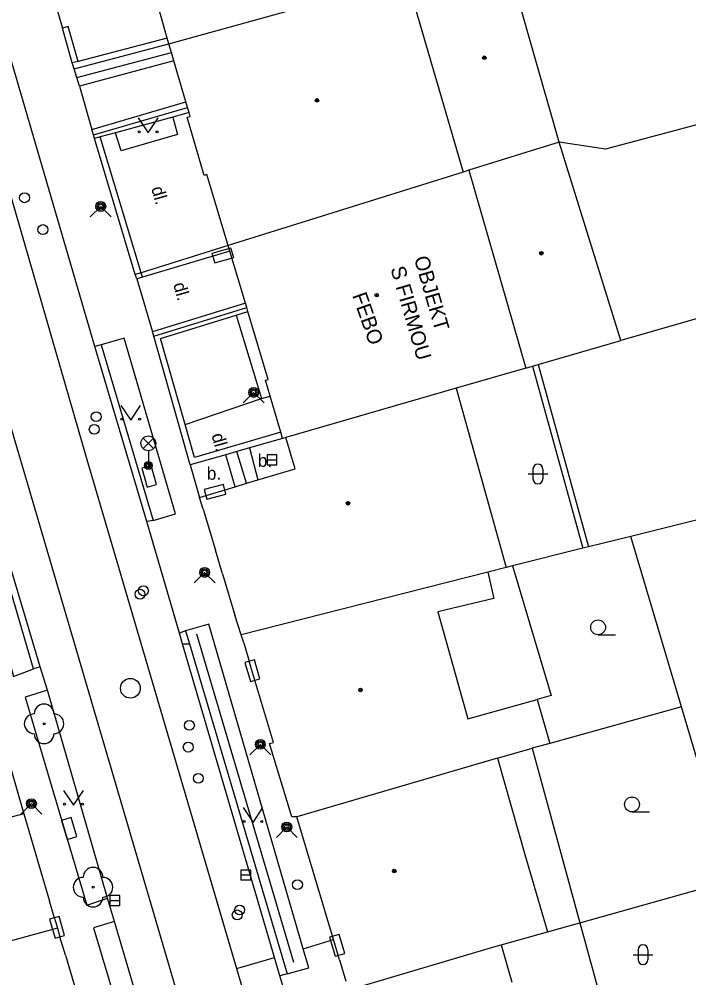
# Model space of a CAD drawing. Extents: x -596229 to -595156, y -1161237 to -1159376.
# Drawn here: x -595544.74 to -595510.84, y -1160701.49 to -1160652.98 of the extents above; entities that cross this region are included whole.
import ezdxf

# ---------------------------------------------------------------- set-up
doc = ezdxf.new("R2010")
doc.units = 0
for name, color, linetype in [('DOP - kresba z DSPS bez souradnic', 7, 'Continuous'), ('DOP - rozhrani ploch obecne', 7, 'Continuous'), ('Level 22', 7, 'Continuous'), ('Level 24', 7, 'Continuous'), ('Level 27', 7, 'Continuous'), ('Level 28', 7, 'Continuous'), ('Level 31', 7, 'Continuous'), ('Level 33', 7, 'Continuous'), ('Level 36', 7, 'Continuous'), ('Level 39', 7, 'Continuous'), ('Specificka linie pasportu komunikaci', 7, 'Continuous'), ('TM - budovy zdene_ betonove - VP', 7, 'Continuous'), ('TM - chodniky - VP', 7, 'Continuous'), ('TM - komunikace - VP', 7, 'Continuous'), ('TM - letecke snimky - pomocna linie', 7, 'Continuous'), ('TM - plot drateny_ kovovy - VP', 7, 'Continuous'), ('TM - plot zivy neuzavreny', 7, 'Continuous'), ('TM - podezdivka plotu - VP', 7, 'Continuous'), ('TM - popis objektu', 7, 'Continuous'), ('TM - popis povrchu', 7, 'Continuous'), ('TM - rozhrani ploch obecne - VP', 7, 'Continuous'), ('TM - schody - VP', 7, 'Continuous'), ('TM - vjezd na pozemek', 7, 'Continuous'), ('TM - vstup do budovy - zdene_ betonove', 7, 'Continuous'), ('TM - zed operna - VP', 7, 'Continuous')]:
    doc.layers.add(name, color=color, linetype=linetype)

msp = doc.modelspace()

# ---------------------------------------------------------------- linework, layer by layer
at = {"layer": 'DOP - kresba z DSPS bez souradnic'}
msp.add_lwpolyline([(-595518.75, -1160670.54), (-595516.2, -1160679.76)], dxfattribs=at)
at = {"layer": 'DOP - rozhrani ploch obecne'}
for points in [[(-595477.44, -1160649.5), (-595515.06, -1160659.56)], [(-595515.06, -1160659.56), (-595517.4, -1160659.2)], [(-595497.35, -1160664.38), (-595514.27, -1160669.24)], [(-595518.47, -1160670.45), (-595515.91, -1160679.69)], [(-595501.04, -1160675.99), (-595513.77, -1160679.16)], [(-595513.77, -1160679.16), (-595515.91, -1160679.69)], [(-595511.2, -1160687.78), (-595513.77, -1160679.16)], [(-595516.2, -1160679.76), (-595519.77, -1160680.65)], [(-595515.91, -1160679.69), (-595516.2, -1160679.76)], [(-595519.77, -1160680.65), (-595520.08, -1160680.73)], [(-595519.77, -1160680.65), (-595517.81, -1160687.21)], [(-595517.81, -1160687.21), (-595518.52, -1160687.41)], [(-595511.2, -1160687.78), (-595517.88, -1160689.64)], [(-595508.6, -1160696.53), (-595511.2, -1160687.78)], [(-595518.76, -1160689.88), (-595516.35, -1160698.71)], [(-595516.35, -1160698.71), (-595508.6, -1160696.53)], [(-595517.99, -1160699.17), (-595516.35, -1160698.71)]]:
    msp.add_lwpolyline(points, dxfattribs=at)
at = {"layer": 'Level 22'}
for centre in [(-595543.48, -1160688.64), (-595541, -1160696.91)]:
    msp.add_circle(centre, 0.05, dxfattribs=at)
for centre, start, end in [((-595543.48, -1160688.14), 0, 180), ((-595543.98, -1160688.64), 90, 270), ((-595542.98, -1160688.64), 270, 90), ((-595543.48, -1160689.14), 180, 0), ((-595541, -1160696.41), 0, 180), ((-595541.5, -1160696.91), 90, 270), ((-595540.5, -1160696.91), 270, 90), ((-595541, -1160697.41), 180, 0)]:
    msp.add_arc(centre, 0.5, start, end, dxfattribs=at)
at = {"layer": 'Level 24'}
for points in [[(-595534.842, -1160665.318), (-595533.88, -1160665.043), (-595534.018, -1160664.562), (-595534.98, -1160664.837)], [(-595538.537, -1160675.707), (-595538.264, -1160676.669), (-595537.783, -1160676.533), (-595538.056, -1160675.571)], [(-595535.239, -1160677.27), (-595534.273, -1160677.014), (-595534.401, -1160676.53), (-595535.367, -1160676.786)], [(-595533.312, -1160685.542), (-595533.027, -1160686.501), (-595532.548, -1160686.358), (-595532.833, -1160685.399)], [(-595542.593, -1160693.533), (-595542.306, -1160694.491), (-595541.827, -1160694.347), (-595542.114, -1160693.389)], [(-595543.198, -1160698.528), (-595542.923, -1160699.489), (-595542.442, -1160699.352), (-595542.717, -1160698.391)], [(-595529.024, -1160699.444), (-595528.734, -1160700.401), (-595528.256, -1160700.256), (-595528.546, -1160699.299)]]:
    msp.add_lwpolyline(points, close=True, dxfattribs=at)
at = {"layer": 'Level 27'}
for p, q in [((-595532.19, -1160675.28), (-595531.69, -1160675.28)), ((-595533.51, -1160696.29), (-595533.01, -1160696.29)), ((-595540.15, -1160697.58), (-595539.65, -1160697.58))]:
    msp.add_line(p, q, dxfattribs=at)
for points in [[(-595532.19, -1160675.53), (-595531.69, -1160675.53), (-595531.69, -1160675.03), (-595532.19, -1160675.03)], [(-595533.51, -1160696.54), (-595533.01, -1160696.54), (-595533.01, -1160696.04), (-595533.51, -1160696.04)], [(-595540.15, -1160697.83), (-595539.65, -1160697.83), (-595539.65, -1160697.33), (-595540.15, -1160697.33)]]:
    msp.add_lwpolyline(points, close=True, dxfattribs=at)
msp.add_circle((-595539.11, -1160686.84), 0.5, dxfattribs=at)
at = {"layer": 'Level 28'}
for centre in [(-595544.47, -1160662.02), (-595543.54, -1160663.63), (-595540.84, -1160673.1), (-595540.94, -1160673.74), (-595538.62, -1160682.08), (-595538.45, -1160681.91), (-595536.12, -1160688.72), (-595536.18, -1160689.82), (-595535.67, -1160691.4), (-595530.65, -1160696.78), (-595533.58, -1160698.06), (-595533.7, -1160698.31)]:
    msp.add_circle(centre, 0.25, dxfattribs=at)
at = {"layer": 'Level 31'}
for points in [[(-595541.14, -1160662.99), (-595540.61, -1160662.46), (-595540.08, -1160662.99)], [(-595533.4, -1160672.4), (-595532.87, -1160671.87), (-595532.34, -1160672.4)], [(-595535.88, -1160681.51), (-595535.35, -1160680.98), (-595534.82, -1160681.51)], [(-595533.06, -1160690.21), (-595532.53, -1160689.68), (-595532, -1160690.21)], [(-595544.65, -1160693.21), (-595544.12, -1160692.68), (-595543.59, -1160693.21)], [(-595531.72, -1160694.39), (-595531.19, -1160693.86), (-595530.66, -1160694.39)]]:
    msp.add_lwpolyline(points, dxfattribs=at)
for centre, radius in [((-595540.61, -1160662.46), 0.25), ((-595540.61, -1160662.46), 0.18), ((-595540.61, -1160662.46), 0.11), ((-595532.87, -1160671.87), 0.25), ((-595532.87, -1160671.87), 0.18), ((-595532.87, -1160671.87), 0.11), ((-595535.35, -1160680.98), 0.25), ((-595535.35, -1160680.98), 0.18), ((-595535.35, -1160680.98), 0.11), ((-595532.53, -1160689.68), 0.25), ((-595532.53, -1160689.68), 0.18), ((-595532.53, -1160689.68), 0.11), ((-595544.12, -1160692.68), 0.25), ((-595544.12, -1160692.68), 0.18), ((-595544.12, -1160692.68), 0.11), ((-595531.19, -1160693.86), 0.25), ((-595531.19, -1160693.86), 0.18), ((-595531.19, -1160693.86), 0.11)]:
    msp.add_circle(centre, radius, dxfattribs=at)
at = {"layer": 'Level 33'}
for p, q in [((-595538.465, -1160674.71), (-595537.935, -1160674.18)), ((-595538.465, -1160674.18), (-595537.935, -1160674.71)), ((-595538.2, -1160674.82), (-595538.2, -1160675.57))]:
    msp.add_line(p, q, dxfattribs=at)
for centre, radius in [((-595538.2, -1160674.445), 0.375), ((-595538.2, -1160675.57), 0.2), ((-595538.2, -1160675.57), 0.145), ((-595538.2, -1160675.57), 0.0876)]:
    msp.add_circle(centre, radius, dxfattribs=at)
at = {"layer": 'Level 36'}
for p, q in [((-595518.976, -1160675.996), (-595517.976, -1160675.996)), ((-595518.726, -1160675.746), (-595518.726, -1160676.246)), ((-595518.226, -1160675.746), (-595518.226, -1160676.246)), ((-595515.43, -1160684.135), (-595514.555, -1160684.135)), ((-595513.71, -1160693.095), (-595512.835, -1160693.095)), ((-595513.656, -1160700.326), (-595512.656, -1160700.326)), ((-595513.406, -1160700.076), (-595513.406, -1160700.576)), ((-595512.906, -1160700.076), (-595512.906, -1160700.576))]:
    msp.add_line(p, q, dxfattribs=at)
for points in [[(-595538.71, -1160657.98), (-595538.21, -1160658.73), (-595537.71, -1160657.98)], [(-595539.59, -1160672.53), (-595539.09, -1160673.28), (-595538.59, -1160672.53)], [(-595542.49, -1160692.01), (-595541.99, -1160692.76), (-595541.49, -1160692.01)], [(-595533.4, -1160692.88), (-595532.9, -1160693.63), (-595532.4, -1160692.88)]]:
    msp.add_lwpolyline(points, dxfattribs=at)
for centre, radius in [((-595538.66, -1160658.68), 0.05), ((-595537.761, -1160658.68), 0.05), ((-595539.54, -1160673.23), 0.05), ((-595538.641, -1160673.23), 0.05), ((-595515.43, -1160683.76), 0.375), ((-595513.71, -1160692.72), 0.375), ((-595542.44, -1160692.71), 0.05), ((-595541.541, -1160692.71), 0.05), ((-595533.35, -1160693.58), 0.05), ((-595532.451, -1160693.58), 0.05)]:
    msp.add_circle(centre, radius, dxfattribs=at)
for centre, start, end in [((-595518.476, -1160675.746), 0, 180), ((-595518.476, -1160676.246), 180, 0), ((-595513.156, -1160700.076), 0, 180), ((-595513.156, -1160700.576), 180, 0)]:
    msp.add_arc(centre, 0.25, start, end, dxfattribs=at)
at = {"layer": 'Level 39'}
for centre, radius in [((-595521.19, -1160654.93), 0.09), ((-595521.19, -1160654.93), 0.0398), ((-595529.66, -1160657.09), 0.09), ((-595529.66, -1160657.09), 0.0398), ((-595518.3, -1160664.83), 0.09), ((-595518.3, -1160664.83), 0.0398), ((-595526.64, -1160666.95), 0.09), ((-595526.64, -1160666.95), 0.0398), ((-595528.09, -1160677.48), 0.09), ((-595528.09, -1160677.48), 0.0398), ((-595527.46, -1160686.93), 0.09), ((-595527.46, -1160686.93), 0.0398), ((-595525.75, -1160696.09), 0.09), ((-595525.75, -1160696.09), 0.0398)]:
    msp.add_circle(centre, radius, dxfattribs=at)
at = {"layer": 'Specificka linie pasportu komunikaci'}
for points in [[(-595536.47, -1160684.6), (-595536.12, -1160684.6)], [(-595530.36, -1160700.02), (-595528.83, -1160699.56)], [(-595533.73, -1160701.03), (-595533.44, -1160700.94), (-595531.82, -1160700.46)]]:
    msp.add_lwpolyline(points, dxfattribs=at)
at = {"layer": 'TM - budovy zdene_ betonove - VP'}
for points in [[(-595537.24, -1160653.94), (-595538.79, -1160648.48)], [(-595517.4, -1160659.2), (-595520.17, -1160649.53)], [(-595525.13, -1160650.89), (-595522.26, -1160660.72)], [(-595537.16, -1160654.23), (-595526.72, -1160651.33)], [(-595537.16, -1160654.23), (-595537.24, -1160653.94)], [(-595537.03, -1160654.66), (-595537.16, -1160654.23)], [(-595536.91, -1160655.09), (-595537.03, -1160654.66)], [(-595536.3, -1160657.17), (-595536.91, -1160655.09)], [(-595536.22, -1160657.45), (-595536.3, -1160657.17)], [(-595536.14, -1160657.71), (-595536.22, -1160657.45)], [(-595536.23, -1160657.94), (-595536.09, -1160657.9)], [(-595535.38, -1160660.89), (-595536.23, -1160657.94)], [(-595536.09, -1160657.9), (-595536.14, -1160657.71)], [(-595517.4, -1160659.2), (-595521.97, -1160660.63)], [(-595514.27, -1160669.24), (-595517.4, -1160659.2)], [(-595535.24, -1160660.85), (-595535.38, -1160660.89)], [(-595534.16, -1160664.43), (-595535.24, -1160660.85)], [(-595522.26, -1160660.72), (-595534.16, -1160664.43)], [(-595521.97, -1160660.63), (-595522.26, -1160660.72)], [(-595521.97, -1160660.63), (-595519.09, -1160670.64)], [(-595534.07, -1160664.72), (-595534.16, -1160664.43)], [(-595533.28, -1160667.35), (-595534.07, -1160664.72)], [(-595533.22, -1160667.57), (-595533.28, -1160667.35)], [(-595533.16, -1160667.77), (-595533.22, -1160667.57)], [(-595532.13, -1160671.21), (-595533.16, -1160667.77)], [(-595518.47, -1160670.45), (-595514.27, -1160669.24)], [(-595519.09, -1160670.64), (-595522.61, -1160671.65)], [(-595519.09, -1160670.64), (-595518.75, -1160670.54)], [(-595518.75, -1160670.54), (-595518.47, -1160670.45)], [(-595532.27, -1160671.25), (-595532.13, -1160671.21)], [(-595532.03, -1160672.06), (-595532.27, -1160671.25)], [(-595522.61, -1160671.65), (-595531.24, -1160674.15)], [(-595522.61, -1160671.65), (-595520.08, -1160680.73)], [(-595531.5, -1160673.88), (-595532.03, -1160672.06)], [(-595531.41, -1160674.2), (-595531.5, -1160673.88)], [(-595531.24, -1160674.15), (-595531.41, -1160674.2)], [(-595530.77, -1160675.73), (-595531.24, -1160674.15)], [(-595532.65, -1160676.29), (-595530.77, -1160675.73)], [(-595533.8, -1160676.64), (-595533.23, -1160676.47), (-595532.65, -1160676.29)], [(-595535.61, -1160677.18), (-595533.8, -1160676.64)], [(-595535.43, -1160677.78), (-595535.61, -1160677.18)], [(-595534.44, -1160681.05), (-595534.8, -1160679.86)], [(-595521.02, -1160680.96), (-595533.5, -1160684.13)], [(-595520.08, -1160680.73), (-595521.02, -1160680.96)], [(-595521.02, -1160680.96), (-595520.7, -1160682.3)], [(-595520.7, -1160682.3), (-595523.55, -1160682.98)], [(-595533.5, -1160684.13), (-595533.82, -1160683.14)], [(-595523.55, -1160682.98), (-595522.02, -1160688.39)], [(-595533.37, -1160684.55), (-595533.5, -1160684.13)], [(-595531.86, -1160689.58), (-595533.08, -1160685.53)], [(-595522.02, -1160688.39), (-595518.52, -1160687.41)], [(-595518.52, -1160687.41), (-595517.88, -1160689.64)], [(-595545.78, -1160688.8), (-595544.51, -1160693.2)], [(-595532.06, -1160689.64), (-595531.86, -1160689.58)], [(-595530.94, -1160693.35), (-595532.06, -1160689.64)], [(-595517.88, -1160689.64), (-595518.76, -1160689.88)], [(-595520.53, -1160690.38), (-595518.76, -1160689.88)], [(-595520.53, -1160690.38), (-595530.69, -1160693.34)], [(-595520.53, -1160690.38), (-595519.14, -1160695.25)], [(-595544.51, -1160693.2), (-595558.08, -1160696.76)], [(-595544.51, -1160693.2), (-595543.21, -1160697.61)], [(-595530.69, -1160693.34), (-595530.94, -1160693.35)], [(-595528.83, -1160699.56), (-595530.69, -1160693.34)], [(-595542.94, -1160698.52), (-595542.8, -1160698.98)], [(-595542.8, -1160698.98), (-595553.6, -1160701.93)], [(-595542.8, -1160698.98), (-595542.68, -1160699.42)], [(-595520.33, -1160699.82), (-595517.99, -1160699.17)], [(-595528.52, -1160700.59), (-595528.83, -1160699.56)], [(-595520.7, -1160699.93), (-595520.33, -1160699.82)], [(-595520.33, -1160699.82), (-595519.8, -1160701.71)], [(-595542.39, -1160700.35), (-595541.52, -1160703.33)], [(-595528.05, -1160702.11), (-595520.7, -1160699.93)]]:
    msp.add_lwpolyline(points, dxfattribs=at)
at = {"layer": 'TM - chodniky - VP'}
for points in [[(-595537.95, -1160678.35), (-595536.82, -1160678.01), (-595539.43, -1160669.13), (-595540.59, -1160669.46)], [(-595540.59, -1160669.46), (-595537.95, -1160678.35)], [(-595545.86, -1160679.62), (-595546.78, -1160679.87), (-595545.02, -1160686.24), (-595544.01, -1160685.86)], [(-595544.01, -1160685.86), (-595545.86, -1160679.62)], [(-595530.36, -1160700.02), (-595535.14, -1160683.6), (-595536.32, -1160683.93)], [(-595536.32, -1160683.93), (-595536.12, -1160684.6)], [(-595536.12, -1160684.6), (-595531.18, -1160701.3)], [(-595543.31, -1160686.93), (-595544.44, -1160687.3), (-595541.32, -1160697.82), (-595540.27, -1160697.46)], [(-595539.92, -1160698.64), (-595540.97, -1160698.97), (-595539.82, -1160702.86)], [(-595530.08, -1160700.99), (-595530.36, -1160700.02)], [(-595531.18, -1160701.3), (-595530.08, -1160700.99)]]:
    msp.add_lwpolyline(points, dxfattribs=at)
at = {"layer": 'TM - komunikace - VP'}
for points in [[(-595540.91, -1160669.54), (-595546.99, -1160648.79)], [(-595538.28, -1160678.41), (-595540.91, -1160669.54)], [(-595536.63, -1160684.05), (-595538.28, -1160678.41)], [(-595543.67, -1160685.75), (-595545.54, -1160679.52)], [(-595536.47, -1160684.6), (-595536.63, -1160684.05)], [(-595531.82, -1160700.46), (-595536.47, -1160684.6)], [(-595543.31, -1160686.93), (-595543.67, -1160685.75)], [(-595540.27, -1160697.46), (-595543.31, -1160686.93)], [(-595539.92, -1160698.64), (-595540.27, -1160697.46)], [(-595538.76, -1160702.54), (-595539.92, -1160698.64)], [(-595531.54, -1160701.4), (-595531.82, -1160700.46)], [(-595531.17, -1160702.63), (-595531.54, -1160701.4)]]:
    msp.add_lwpolyline(points, dxfattribs=at)
at = {"layer": 'TM - letecke snimky - pomocna linie'}
for points in [[(-595541.76, -1160655.12), (-595542.05, -1160655.19)], [(-595519.14, -1160695.25), (-595517.99, -1160699.17)], [(-595516.35, -1160698.71), (-595514.9, -1160704.01)]]:
    msp.add_lwpolyline(points, dxfattribs=at)
at = {"layer": 'TM - plot drateny_ kovovy - VP'}
for points in [[(-595541.76, -1160655.12), (-595542.26, -1160653.36), (-595542.55, -1160653.44)], [(-595537.24, -1160653.94), (-595541.76, -1160655.12)], [(-595538.57, -1160665.81), (-595540.64, -1160658.94)], [(-595538.5, -1160666.04), (-595538.57, -1160665.81)], [(-595533.76, -1160667.96), (-595533.16, -1160667.77)], [(-595536.34, -1160673.5), (-595537.58, -1160669.14), (-595533.76, -1160667.96)], [(-595531.5, -1160673.88), (-595535.86, -1160675.17), (-595536.34, -1160673.5)]]:
    msp.add_lwpolyline(points, dxfattribs=at)
at = {"layer": 'TM - plot zivy neuzavreny'}
msp.add_lwpolyline([(-595535.76, -1160684.09), (-595530.85, -1160700.71)], dxfattribs=at)
at = {"layer": 'TM - podezdivka plotu - VP'}
for points in [[(-595542.05, -1160655.19), (-595542.55, -1160653.44)], [(-595541.96, -1160655.49), (-595537.16, -1160654.23)], [(-595541.96, -1160655.49), (-595542.05, -1160655.19)], [(-595541.82, -1160655.93), (-595541.96, -1160655.49)], [(-595541.69, -1160656.37), (-595541.82, -1160655.93)], [(-595541.06, -1160658.56), (-595536.3, -1160657.17)], [(-595536.96, -1160657.94), (-595539.86, -1160658.73)], [(-595536.14, -1160657.71), (-595536.96, -1160657.94)], [(-595540.98, -1160658.84), (-595541.06, -1160658.56)], [(-595540.93, -1160659.02), (-595540.98, -1160658.84)], [(-595540.64, -1160658.94), (-595540.93, -1160659.02)], [(-595538.86, -1160665.9), (-595540.93, -1160659.02)], [(-595539.86, -1160658.73), (-595540.64, -1160658.94)], [(-595538.79, -1160666.12), (-595538.86, -1160665.9)], [(-595537.93, -1160669.02), (-595533.22, -1160667.57)], [(-595537.93, -1160669.02), (-595537.99, -1160668.8)], [(-595536.08, -1160675.54), (-595537.93, -1160669.02)], [(-595533.08, -1160674.68), (-595533.72, -1160674.86), (-595534.27, -1160675.02)], [(-595531.41, -1160674.2), (-595533.08, -1160674.68)], [(-595534.27, -1160675.02), (-595536.08, -1160675.54)]]:
    msp.add_lwpolyline(points, dxfattribs=at)
at = {"layer": 'TM - rozhrani ploch obecne - VP'}
for points in [[(-595536.83, -1160701.96), (-595546.63, -1160668.65), (-595555.57, -1160638.16)], [(-595551.95, -1160638.5), (-595541.32, -1160675.27), (-595533.73, -1160701.03)], [(-595536.91, -1160655.09), (-595541.69, -1160656.37)], [(-595536.96, -1160657.94), (-595536.72, -1160658.81)], [(-595539.57, -1160659.64), (-595539.86, -1160658.73)], [(-595536.72, -1160658.81), (-595539.57, -1160659.64)], [(-595534.16, -1160664.43), (-595538.57, -1160665.81)], [(-595538.57, -1160665.81), (-595538.86, -1160665.9)], [(-595533.76, -1160667.96), (-595532.47, -1160672.18)], [(-595540.59, -1160669.46), (-595540.91, -1160669.54)], [(-595536.34, -1160673.5), (-595532.47, -1160672.18)], [(-595532.47, -1160672.18), (-595532.03, -1160672.06)], [(-595533.08, -1160674.68), (-595532.65, -1160676.29)], [(-595533.8, -1160676.64), (-595534.27, -1160675.02)], [(-595537.95, -1160678.35), (-595538.28, -1160678.41)], [(-595536.32, -1160683.93), (-595536.63, -1160684.05)], [(-595543.67, -1160685.75), (-595544.01, -1160685.86)], [(-595533.73, -1160701.03), (-595529, -1160717.08)], [(-595531.18, -1160701.3), (-595531.54, -1160701.4)]]:
    msp.add_lwpolyline(points, dxfattribs=at)
at = {"layer": 'TM - schody - VP'}
msp.add_lwpolyline([(-595533.23, -1160676.47), (-595533.72, -1160674.86)], dxfattribs=at)
at = {"layer": 'TM - vjezd na pozemek'}
for points in [[(-595543.22, -1160651.13), (-595542.55, -1160653.44)], [(-595541.69, -1160656.37), (-595541.06, -1160658.56)], [(-595538.79, -1160666.12), (-595537.99, -1160668.8)], [(-595536.08, -1160675.54), (-595535.61, -1160677.18)]]:
    msp.add_lwpolyline(points, dxfattribs=at)
at = {"layer": 'TM - vstup do budovy - zdene_ betonove'}
for points in [[(-595535.43, -1160677.78), (-595534.8, -1160679.86)], [(-595534.44, -1160681.05), (-595533.82, -1160683.14)], [(-595533.37, -1160684.55), (-595533.08, -1160685.53)], [(-595542.94, -1160698.52), (-595543.21, -1160697.61)], [(-595542.39, -1160700.35), (-595542.68, -1160699.42)], [(-595528.52, -1160700.59), (-595528.2, -1160701.66)]]:
    msp.add_lwpolyline(points, dxfattribs=at)
at = {"layer": 'TM - zed operna - VP'}
for points in [[(-595541.82, -1160655.93), (-595537.03, -1160654.66)], [(-595540.98, -1160658.84), (-595536.22, -1160657.45)], [(-595534.07, -1160664.72), (-595538.5, -1160666.04)], [(-595538.5, -1160666.04), (-595538.79, -1160666.12)], [(-595533.28, -1160667.35), (-595537.99, -1160668.8)]]:
    msp.add_lwpolyline(points, dxfattribs=at)

# ---------------------------------------------------------------- texts
at = {"layer": 'TM - popis objektu'}
for s, rotation, p in [('OBJEKT', 286.33, (-595524.76, -1160665.08)), ('S FIRMOU', 286.33, (-595525.95, -1160665.6)), ('FEBO', 289.3598, (-595527.89, -1160666.96))]:
    msp.add_text(s, height=0.75, rotation=rotation, dxfattribs=at).set_placement(p)
at = {"layer": 'TM - popis povrchu'}
for p in [(-595538.06, -1160661.54), (-595536.95, -1160666.4), (-595535.01, -1160674.03)]:
    msp.add_text('dl.', height=0.65, rotation=286, dxfattribs=at).set_placement(p)
for p in [(-595532.66, -1160675.64), (-595535.24, -1160676.29)]:
    msp.add_text('b.', height=0.65, dxfattribs=at).set_placement(p)

doc.saveas('drawing.dxf')
